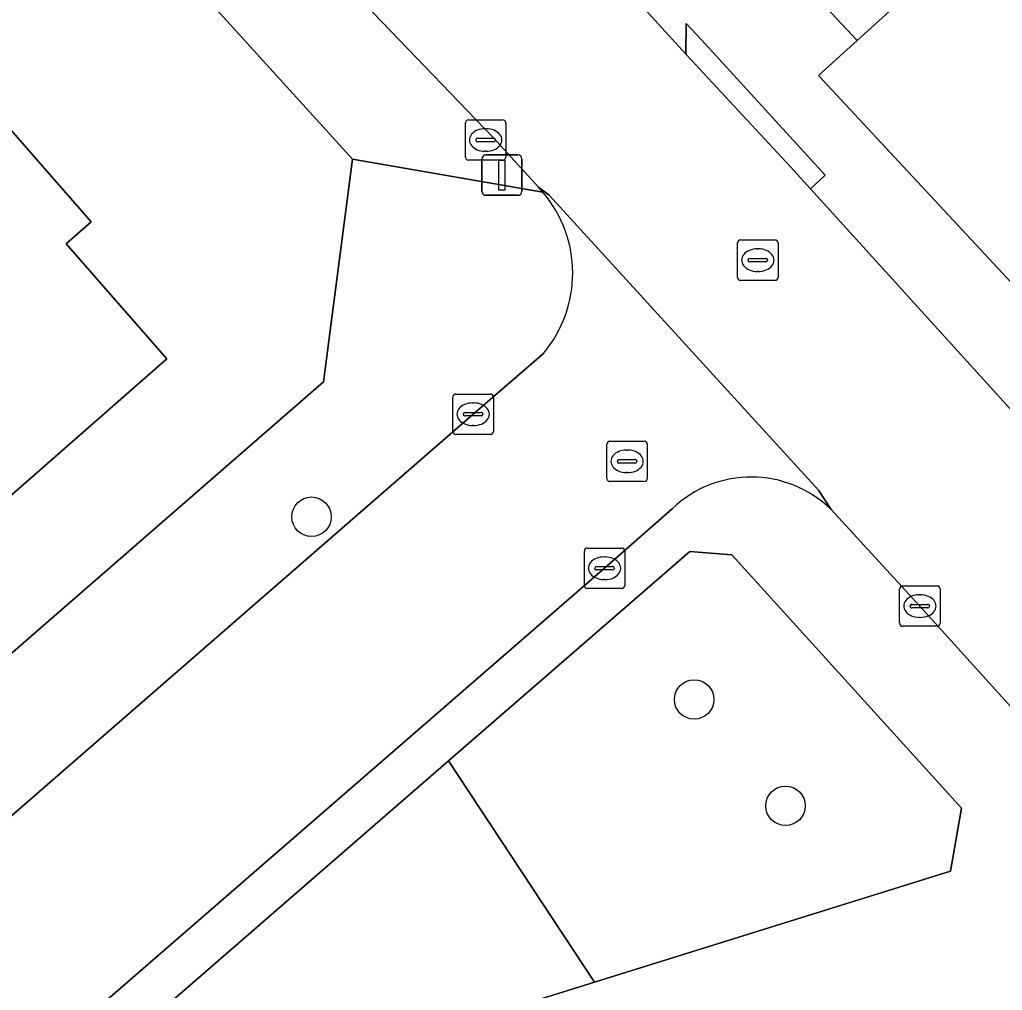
# Model space of a CAD drawing. Extents: x 161772 to 163126, y 383092 to 383917.
# Drawn here: x 162845.3 to 162869.63, y 383691.48 to 383715.53 of the extents above; entities that cross this region are included whole.
import ezdxf

# ---------------------------------------------------------------- set-up
doc = ezdxf.new("R2010")
doc.units = 0
for name, color, linetype in [('IMGEO_Boom', 7, 'Continuous'), ('IMGEO_Erf', 7, 'Continuous'), ('IMGEO_Groenvoorziening', 7, 'Continuous'), ('IMGEO_Kolk', 7, 'Continuous'), ('IMGEO_Lichtmast', 7, 'Continuous'), ('IMGEO_Pand', 7, 'Continuous'), ('IMGEO_Rijbaan_lokaal_open', 7, 'Continuous'), ('IMGEO_Rioolput', 7, 'Continuous'), ('IMGEO_Voetpad_open', 7, 'Continuous')]:
    doc.layers.add(name, color=color, linetype=linetype)

msp = doc.modelspace()

# ---------------------------------------------------------------- linework, layer by layer
at = {"layer": 'IMGEO_Boom'}
for centre in [(162852.527, 383703.216), (162862.001, 383698.69), (162864.261, 383696.055)]:
    msp.add_circle(centre, 0.489, dxfattribs=at)
at = {"layer": 'IMGEO_Erf'}
for points in [[(162819.11, 383750), (162814.44, 383755.142), (162788.661, 383783.338), (162751.261, 383747.803), (162809.019, 383692.391), (162817.744, 383684.215), (162825.038, 383682.372), (162852.819, 383706.558), (162853.538, 383712.077), (162833.164, 383734.521)], [(162832.508, 383705.15), (162837.545, 383709.559), (162843.416, 383714.696), (162847.071, 383710.519), (162846.453, 383709.979), (162848.947, 383707.129), (162843.778, 383702.605), (162838.76, 383698.215), (162833.736, 383693.818), (162828.71, 383689.42), (162823.55, 383684.904), (162821.101, 383687.703), (162820.299, 383687.001), (162816.599, 383691.229), (162822.477, 383696.373), (162827.5, 383700.768)]]:
    msp.add_lwpolyline(points, close=True, dxfattribs=at)
msp.add_lwpolyline([(162855.652, 383738.387), (162860.486, 383733.071), (162860.666, 383732.873), (162863.422, 383735.379), (162868.218, 383730.09), (162865.469, 383727.591), (162870.237, 383722.347), (162867.962, 383720.278), (162864.262, 383716.913), (162866.034, 383715.011), (162868.78, 383717.508), (162871.761, 383720.219), (162872.873, 383723.806), (162882.713, 383731.712), (162892.659, 383712.866), (162893.22, 383713.157), (162898.003, 383715.652), (162896.968, 383717.684), (162907.132, 383724.468), (162905.738, 383726.559), (162911.566, 383730.444), (162915.726, 383733.217), (162913.358, 383736.746)], dxfattribs=at)
at = {"layer": 'IMGEO_Groenvoorziening'}
for points in [[(162859.53, 383691.685), (162868.348, 383694.436), (162868.617, 383695.998), (162862.934, 383702.275), (162861.893, 383702.356), (162855.921, 383697.173)], [(162859.53, 383691.685), (162855.921, 383697.173), (162844.253, 383687.047), (162844.296, 383686.933)]]:
    msp.add_lwpolyline(points, close=True, dxfattribs=at)
at = {"layer": 'IMGEO_Kolk'}
for p, q in [((162856.412, 383713.049), (162857.264, 383713.049)), ((162856.337, 383712.123), (162856.337, 383712.975)), ((162856.825, 383712.829), (162856.85, 383712.829)), ((162857.338, 383712.975), (162857.338, 383712.123)), ((162856.596, 383712.543), (162856.596, 383712.555)), ((162857.034, 383712.506), (162856.636, 383712.506)), ((162856.639, 383712.592), (162857.037, 383712.592)), ((162857.08, 383712.555), (162857.08, 383712.543)), ((162856.848, 383712.269), (162856.823, 383712.269)), ((162857.264, 383712.049), (162856.412, 383712.049)), ((162856.028, 383705.33), (162856.028, 383706.182)), ((162856.103, 383706.256), (162856.955, 383706.256)), ((162857.029, 383706.182), (162857.029, 383705.33)), ((162856.516, 383706.036), (162856.541, 383706.036)), ((162856.287, 383705.75), (162856.287, 383705.762)), ((162856.725, 383705.713), (162856.327, 383705.713)), ((162856.33, 383705.799), (162856.728, 383705.799)), ((162856.771, 383705.762), (162856.771, 383705.75)), ((162856.539, 383705.476), (162856.514, 383705.476)), ((162856.955, 383705.256), (162856.103, 383705.256)), ((162859.281, 383701.514), (162859.281, 383702.366)), ((162859.356, 383702.44), (162860.208, 383702.44)), ((162860.282, 383702.366), (162860.282, 383701.514)), ((162859.769, 383702.22), (162859.794, 383702.22)), ((162859.54, 383701.934), (162859.54, 383701.946)), ((162859.978, 383701.897), (162859.58, 383701.897)), ((162859.583, 383701.983), (162859.981, 383701.983)), ((162860.024, 383701.946), (162860.024, 383701.934)), ((162859.792, 383701.66), (162859.767, 383701.66)), ((162860.208, 383701.44), (162859.356, 383701.44)), ((162867.088, 383700.577), (162867.088, 383701.429)), ((162867.163, 383701.503), (162868.015, 383701.503)), ((162868.089, 383701.429), (162868.089, 383700.577)), ((162867.576, 383701.283), (162867.601, 383701.283)), ((162867.347, 383700.997), (162867.347, 383701.009)), ((162867.785, 383700.96), (162867.387, 383700.96)), ((162867.39, 383701.046), (162867.788, 383701.046)), ((162867.831, 383701.009), (162867.831, 383700.997)), ((162867.599, 383700.723), (162867.574, 383700.723)), ((162868.015, 383700.503), (162867.163, 383700.503))]:
    msp.add_line(p, q, dxfattribs=at)
for points in [[(162856.412, 383713.049), (162857.264, 383713.049)], [(162856.337, 383712.123), (162856.337, 383712.975)], [(162857.338, 383712.975), (162857.338, 383712.123)], [(162857.264, 383712.049), (162856.412, 383712.049)], [(162856.028, 383705.33), (162856.028, 383706.182)], [(162856.103, 383706.256), (162856.955, 383706.256)], [(162857.029, 383706.182), (162857.029, 383705.33)], [(162856.955, 383705.256), (162856.103, 383705.256)], [(162859.281, 383701.514), (162859.281, 383702.366)], [(162859.356, 383702.44), (162860.208, 383702.44)], [(162860.282, 383702.366), (162860.282, 383701.514)], [(162860.208, 383701.44), (162859.356, 383701.44)], [(162867.088, 383700.577), (162867.088, 383701.429)], [(162867.163, 383701.503), (162868.015, 383701.503)], [(162868.089, 383701.429), (162868.089, 383700.577)], [(162868.015, 383700.503), (162867.163, 383700.503)]]:
    msp.add_lwpolyline(points, dxfattribs=at)
for centre, radius, start, end in [((162856.414, 383712.973), 0.0765, 91.552, 178.448), ((162856.414, 383712.973), 0.0765, 91.552, 178.448), ((162857.262, 383712.973), 0.0765, 1.552, 88.448), ((162857.262, 383712.973), 0.0765, 1.552, 88.448), ((162856.636, 383712.552), 0.0403, 85.8775, 175.7526), ((162856.633, 383712.542), 0.0366, 178.938, 274.7102), ((162857.037, 383712.549), 0.043, 264.8664, 352.4533), ((162857.041, 383712.554), 0.0386, 1.7309, 96.639), ((162856.414, 383712.125), 0.0765, 181.552, 268.448), ((162856.414, 383712.125), 0.0765, 181.552, 268.448), ((162857.262, 383712.125), 0.0765, 271.552, 358.448), ((162857.262, 383712.125), 0.0765, 271.552, 358.448), ((162856.105, 383706.18), 0.0765, 91.552, 178.448), ((162856.105, 383706.18), 0.0765, 91.552, 178.448), ((162856.953, 383706.18), 0.0765, 1.552, 88.448), ((162856.953, 383706.18), 0.0765, 1.552, 88.448), ((162856.327, 383705.759), 0.0403, 85.8775, 175.7526), ((162856.324, 383705.749), 0.0366, 178.938, 274.7102), ((162856.728, 383705.756), 0.043, 264.8664, 352.4533), ((162856.732, 383705.761), 0.0386, 1.7309, 96.639), ((162856.105, 383705.332), 0.0765, 181.552, 268.448), ((162856.105, 383705.332), 0.0765, 181.552, 268.448), ((162856.953, 383705.332), 0.0765, 271.552, 358.448), ((162856.953, 383705.332), 0.0765, 271.552, 358.448), ((162859.358, 383702.364), 0.0765, 91.552, 178.448), ((162859.358, 383702.364), 0.0765, 91.552, 178.448), ((162860.206, 383702.364), 0.0765, 1.552, 88.448), ((162860.206, 383702.364), 0.0765, 1.552, 88.448), ((162859.58, 383701.943), 0.0403, 85.8775, 175.7526), ((162859.577, 383701.933), 0.0366, 178.938, 274.7102), ((162859.981, 383701.94), 0.043, 264.8664, 352.4533), ((162859.985, 383701.945), 0.0386, 1.7309, 96.639), ((162859.358, 383701.516), 0.0765, 181.552, 268.448), ((162859.358, 383701.516), 0.0765, 181.552, 268.448), ((162860.206, 383701.516), 0.0765, 271.552, 358.448), ((162860.206, 383701.516), 0.0765, 271.552, 358.448), ((162867.165, 383701.427), 0.0765, 91.552, 178.448), ((162867.165, 383701.427), 0.0765, 91.552, 178.448), ((162868.013, 383701.427), 0.0765, 1.552, 88.448), ((162868.013, 383701.427), 0.0765, 1.552, 88.448), ((162867.387, 383701.006), 0.0403, 85.8775, 175.7526), ((162867.384, 383700.996), 0.0366, 178.938, 274.7102), ((162867.788, 383701.003), 0.043, 264.8664, 352.4533), ((162867.792, 383701.008), 0.0386, 1.7309, 96.639), ((162867.165, 383700.579), 0.0765, 181.552, 268.448), ((162867.165, 383700.579), 0.0765, 181.552, 268.448), ((162868.013, 383700.579), 0.0765, 271.552, 358.448), ((162868.013, 383700.579), 0.0765, 271.552, 358.448)]:
    msp.add_arc(centre, radius, start, end, dxfattribs=at)
for centre, major_axis, ratio, start_param, end_param in [((162856.824, 383712.549), (-0.387, 0.002), 0.722429, 4.712389, 7.853982), ((162856.849, 383712.549), (-0.39, 0.002), 0.717154, 1.570796, 4.712389), ((162856.515, 383705.756), (-0.387, 0.002), 0.722429, 4.712389, 7.853982), ((162856.54, 383705.756), (-0.39, 0.002), 0.717154, 1.570796, 4.712389), ((162859.768, 383701.94), (-0.387, 0.002), 0.722429, 4.712389, 7.853982), ((162859.793, 383701.94), (-0.39, 0.002), 0.717154, 1.570796, 4.712389), ((162867.575, 383701.003), (-0.387, 0.002), 0.722429, 4.712389, 7.853982), ((162867.6, 383701.003), (-0.39, 0.002), 0.717154, 1.570796, 4.712389)]:
    msp.add_ellipse(centre, major_axis=major_axis, ratio=ratio, start_param=start_param, end_param=end_param, dxfattribs=at)
at = {"layer": 'IMGEO_Lichtmast'}
for p, q in [((162856.746, 383711.278), (162856.746, 383712.078)), ((162856.746, 383712.078), (162856.746, 383711.278)), ((162856.846, 383712.178), (162857.636, 383712.178)), ((162857.636, 383712.178), (162856.846, 383712.178)), ((162857.736, 383712.078), (162857.736, 383711.278)), ((162857.736, 383711.278), (162857.736, 383712.078)), ((162857.636, 383711.178), (162856.846, 383711.178)), ((162856.846, 383711.178), (162857.636, 383711.178))]:
    msp.add_line(p, q, dxfattribs=at)
msp.add_lwpolyline([(162857.166, 383712.053), (162857.316, 383712.053), (162857.316, 383711.303), (162857.166, 383711.303), (162857.166, 383712.053)], dxfattribs=at)
for centre, start, end in [((162856.846, 383712.078), 90, 180), ((162856.846, 383712.078), 90, 180), ((162857.636, 383712.078), 0, 90), ((162857.636, 383712.078), 360, 90), ((162856.846, 383711.278), 180, 270), ((162856.846, 383711.278), 180, 270), ((162857.636, 383711.278), 270, 0), ((162857.636, 383711.278), 270, 0)]:
    msp.add_arc(centre, 0.1, start, end, dxfattribs=at)
at = {"layer": 'IMGEO_Pand'}
for points in [[(162896.383, 383706.923), (162893.22, 383713.157), (162892.659, 383712.866), (162882.713, 383731.712), (162872.873, 383723.806), (162871.761, 383720.219), (162868.78, 383717.508), (162866.034, 383715.011), (162865.08, 383714.143), (162877.505, 383700.784), (162883.343, 383694.507), (162883.878, 383694.785), (162898.087, 383702.173), (162898.646, 383702.464)], [(162843.778, 383702.605), (162848.947, 383707.129), (162846.453, 383709.979), (162847.071, 383710.519), (162843.416, 383714.696), (162837.545, 383709.559)]]:
    msp.add_lwpolyline(points, close=True, dxfattribs=at)
at = {"layer": 'IMGEO_Rijbaan_lokaal_open'}
for points in [[(162864.878, 383711.338), (162864.385, 383711.881), (162861.814, 383714.656), (162861.793, 383714.679), (162859.752, 383716.925), (162855.663, 383721.359), (162852.252, 383725.123), (162849.774, 383727.854), (162846.059, 383724.485), (162853.633, 383716.141), (162857.027, 383712.61), (162858.146, 383711.378), (162858.414, 383711.186), (162865.079, 383703.873), (162865.389, 383703.394), (162867.589, 383701.004), (162871.564, 383696.603)], [(162865.389, 383703.394), (162865.079, 383703.873), (162858.414, 383711.186), (162858.146, 383711.378), (162858.254, 383711.259)], [(162880.217, 383694.512), (162879.351, 383695.388), (162864.878, 383711.338)], [(162858.267, 383707.261), (162856.529, 383705.755), (162838.043, 383689.675), (162834.731, 383686.784), (162834.104, 383686.237)], [(162859.781, 383701.941), (162861.457, 383703.415)], [(162840.35, 383685.085), (162841.284, 383685.887), (162859.781, 383701.941)]]:
    msp.add_lwpolyline(points, dxfattribs=at)
for centre, radius, start, end in [((162855.899, 383709.252), 3.094, 319.9373, 40.4353), ((162863.412, 383701.373), 2.827, 45.6347, 133.7533)]:
    msp.add_arc(centre, radius, start, end, dxfattribs=at)
at = {"layer": 'IMGEO_Rioolput'}
for p, q in [((162863.151, 383710.072), (162864.003, 383710.072)), ((162863.076, 383709.146), (162863.076, 383709.998)), ((162863.564, 383709.852), (162863.589, 383709.852)), ((162864.077, 383709.998), (162864.077, 383709.146)), ((162863.335, 383709.566), (162863.335, 383709.578)), ((162863.378, 383709.615), (162863.776, 383709.615)), ((162863.819, 383709.578), (162863.819, 383709.566)), ((162863.773, 383709.529), (162863.375, 383709.529)), ((162863.587, 383709.292), (162863.562, 383709.292)), ((162864.003, 383709.072), (162863.151, 383709.072)), ((162859.839, 383704.162), (162859.839, 383705.014)), ((162859.914, 383705.088), (162860.766, 383705.088)), ((162860.84, 383705.014), (162860.84, 383704.162)), ((162860.327, 383704.868), (162860.352, 383704.868)), ((162860.098, 383704.582), (162860.098, 383704.594)), ((162860.536, 383704.545), (162860.138, 383704.545)), ((162860.141, 383704.631), (162860.539, 383704.631)), ((162860.582, 383704.594), (162860.582, 383704.582)), ((162860.35, 383704.308), (162860.325, 383704.308)), ((162860.766, 383704.088), (162859.914, 383704.088))]:
    msp.add_line(p, q, dxfattribs=at)
for points in [[(162863.151, 383710.072), (162864.003, 383710.072)], [(162863.076, 383709.146), (162863.076, 383709.998)], [(162864.077, 383709.998), (162864.077, 383709.146)], [(162864.003, 383709.072), (162863.151, 383709.072)], [(162859.839, 383704.162), (162859.839, 383705.014)], [(162859.914, 383705.088), (162860.766, 383705.088)], [(162860.84, 383705.014), (162860.84, 383704.162)], [(162860.766, 383704.088), (162859.914, 383704.088)]]:
    msp.add_lwpolyline(points, dxfattribs=at)
for centre, radius, start, end in [((162863.153, 383709.996), 0.0765, 91.552, 178.448), ((162863.153, 383709.996), 0.0765, 91.552, 178.448), ((162864.001, 383709.996), 0.0765, 1.552, 88.448), ((162864.001, 383709.996), 0.0765, 1.552, 88.448), ((162863.375, 383709.575), 0.0403, 85.8775, 175.7526), ((162863.78, 383709.577), 0.0386, 1.7309, 96.639), ((162863.372, 383709.565), 0.0366, 178.938, 274.7102), ((162863.776, 383709.572), 0.043, 264.8664, 352.4533), ((162863.153, 383709.148), 0.0765, 181.552, 268.448), ((162863.153, 383709.148), 0.0765, 181.552, 268.448), ((162864.001, 383709.148), 0.0765, 271.552, 358.448), ((162864.001, 383709.148), 0.0765, 271.552, 358.448), ((162859.916, 383705.012), 0.0765, 91.552, 178.448), ((162859.916, 383705.012), 0.0765, 91.552, 178.448), ((162860.764, 383705.012), 0.0765, 1.552, 88.448), ((162860.764, 383705.012), 0.0765, 1.552, 88.448), ((162860.138, 383704.591), 0.0403, 85.8775, 175.7526), ((162860.135, 383704.581), 0.0366, 178.938, 274.7102), ((162860.539, 383704.588), 0.043, 264.8664, 352.4533), ((162860.543, 383704.593), 0.0386, 1.7309, 96.639), ((162859.916, 383704.164), 0.0765, 181.552, 268.448), ((162859.916, 383704.164), 0.0765, 181.552, 268.448), ((162860.764, 383704.164), 0.0765, 271.552, 358.448), ((162860.764, 383704.164), 0.0765, 271.552, 358.448)]:
    msp.add_arc(centre, radius, start, end, dxfattribs=at)
for centre, major_axis, ratio, start_param, end_param in [((162863.563, 383709.572), (-0.387, 0.002), 0.722429, 4.712389, 7.853982), ((162863.588, 383709.572), (-0.39, 0.002), 0.717154, 1.570796, 4.712389), ((162860.326, 383704.588), (-0.387, 0.002), 0.722429, 4.712389, 7.853982), ((162860.351, 383704.588), (-0.39, 0.002), 0.717154, 1.570796, 4.712389)]:
    msp.add_ellipse(centre, major_axis=major_axis, ratio=ratio, start_param=start_param, end_param=end_param, dxfattribs=at)
at = {"layer": 'IMGEO_Voetpad_open'}
for points in [[(162865.08, 383714.143), (162866.034, 383715.011), (162864.262, 383716.913), (162859.439, 383722.217), (162854.503, 383727.645), (162849.672, 383732.958), (162844.017, 383739.178), (162843.39, 383738.273), (162832.663, 383750), (162821.729, 383762.267), (162820.055, 383764.017), (162819.774, 383763.761), (162796.452, 383789.619), (162794.932, 383788.498)], [(162836.644, 383734.819), (162836.181, 383735.327), (162835.215, 383736.4), (162833.164, 383734.521), (162853.538, 383712.077), (162858.254, 383711.259), (162858.146, 383711.378), (162857.027, 383712.61), (162853.633, 383716.141)], [(162842.891, 383735.477), (162847.895, 383729.931), (162848.91, 383728.806), (162849.774, 383727.854), (162852.252, 383725.123), (162855.663, 383721.359), (162859.752, 383716.925), (162861.793, 383714.679), (162861.802, 383715.438), (162862.178, 383715.027), (162865.246, 383711.675), (162864.878, 383711.338), (162879.351, 383695.388), (162880.217, 383694.512), (162883.343, 383694.507), (162877.505, 383700.784), (162865.08, 383714.143)], [(162858.254, 383711.259), (162853.538, 383712.077), (162852.819, 383706.558), (162825.038, 383682.372), (162817.744, 383684.215), (162817.745, 383681.905), (162818.52, 383681.148)], [(162828.451, 383683.516), (162830.601, 383684.731), (162834.731, 383686.784), (162838.043, 383689.675), (162856.529, 383705.755), (162858.267, 383707.261)], [(162861.457, 383703.415), (162859.781, 383701.941), (162841.284, 383685.887), (162840.35, 383685.085)], [(162871.564, 383696.603), (162867.589, 383701.004), (162865.389, 383703.394)]]:
    msp.add_lwpolyline(points, dxfattribs=at)
for points in [[(162864.878, 383711.338), (162865.246, 383711.675), (162862.178, 383715.027), (162861.802, 383715.438), (162861.793, 383714.679), (162861.814, 383714.656), (162864.385, 383711.881)], [(162855.921, 383697.173), (162861.893, 383702.356), (162862.934, 383702.275), (162868.617, 383695.998), (162868.348, 383694.436), (162859.53, 383691.685), (162844.296, 383686.933), (162844.253, 383687.047)]]:
    msp.add_lwpolyline(points, close=True, dxfattribs=at)
for centre, radius, start, end in [((162855.899, 383709.252), 3.094, 319.9373, 40.4353), ((162863.412, 383701.373), 2.827, 45.6347, 133.7533)]:
    msp.add_arc(centre, radius, start, end, dxfattribs=at)

doc.saveas('drawing.dxf')
